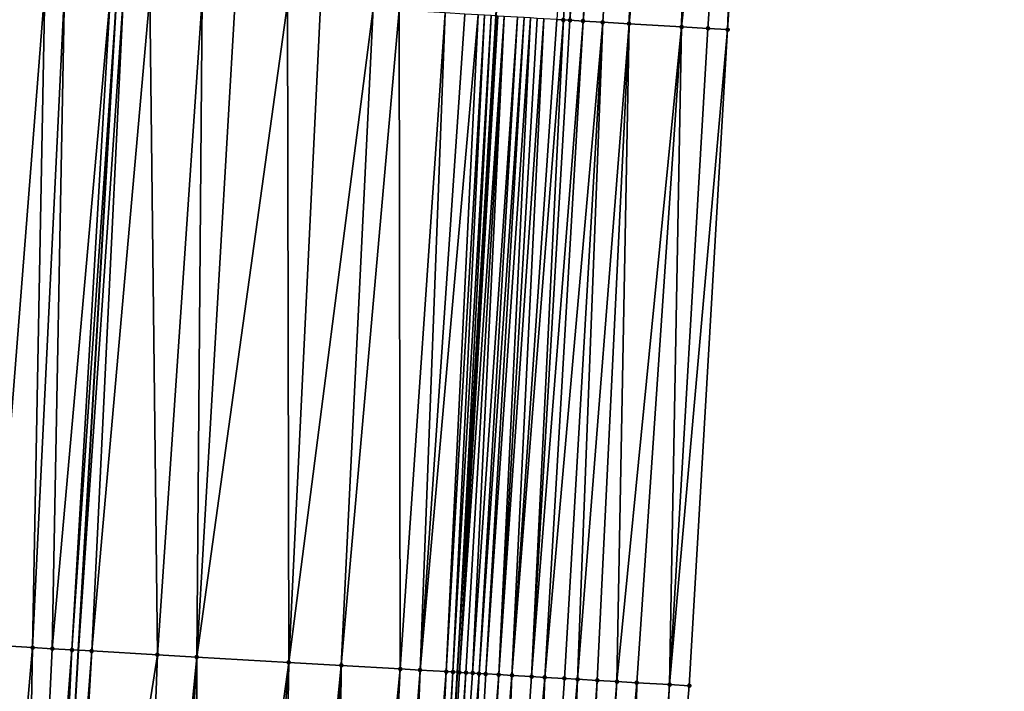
# Model space of a CAD drawing. Header units: feet. Extents: x 2004186 to 2014793, y 836912 to 864902.
# Tile 282 of 656: x 2010736 to 2010766, y 845560 to 845580. Entities that reach past the tile are written whole.
import ezdxf

# ---------------------------------------------------------------- set-up
doc = ezdxf.new("R2010")
doc.units = ezdxf.units.FT
doc.header["$LTSCALE"] = 100
doc.header["$MEASUREMENT"] = 0
for name, color, linetype, lineweight in [('EP_Travel Lane', 5, 'Continuous', 40), ('GPL_Skip Line', 2, 'Continuous', 40), ('Road Shots', 4, 'Continuous', 200), ('Road X-Section', 30, 'Continuous', 13)]:
    doc.layers.add(name, color=color, linetype=linetype, lineweight=lineweight)
doc.layers.add('I-77 SB_MM21-27-Surface-Border', color=7, linetype='Continuous')
doc.layers.add('I-77 SB_MM21-27-Surface-TIN', color=7, linetype='Continuous')

msp = doc.modelspace()

# ---------------------------------------------------------------- linework, layer by layer
at = {"layer": 'EP_Travel Lane'}
msp.add_polyline3d([(2010744.358127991, 845480.7147733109, 423.5769885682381), (2010745.534212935, 845500.6996814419, 423.7606588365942), (2010746.68088083, 845520.6651301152, 423.9609386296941), (2010747.827557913, 845540.6307387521, 424.1726694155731), (2010748.983294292, 845560.5891102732, 424.3595046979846), (2010750.164753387, 845580.5422866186, 424.5882409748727), (2010751.363814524, 845600.5052830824, 424.8035812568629), (2010752.562837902, 845620.4676509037, 425.0224859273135), (2010753.709640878, 845640.5033577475, 425.1783189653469), (2010754.722310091, 845660.5657104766, 425.3402618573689), (2010755.649541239, 845680.5428112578, 425.5215840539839), (2010756.576771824, 845700.5198999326, 425.7281346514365), (2010757.434099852, 845720.5965337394, 425.9236886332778), (2010758.13467243, 845740.6864357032, 426.1131730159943), (2010758.747494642, 845760.674583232, 426.3211056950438), (2010759.360322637, 845780.6629193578, 426.544845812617), (2010759.911873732, 845800.7087032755, 426.7726035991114)], dxfattribs=at)
at = {"layer": 'GPL_Skip Line'}
msp.add_polyline3d([(2010732.852232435, 845481.396925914, 423.5040927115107), (2010734.017537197, 845501.3618563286, 423.6647231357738), (2010735.164224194, 845521.3276375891, 423.8484890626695), (2010736.310906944, 845541.2933448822, 424.0395058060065), (2010737.463169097, 845561.258842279, 424.2188032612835), (2010738.630336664, 845581.2239234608, 424.3866015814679), (2010739.80705114, 845601.1882543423, 424.5852676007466), (2010740.983757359, 845621.1524451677, 424.7620934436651), (2010742.103476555, 845641.120317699, 424.8990531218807), (2010743.087668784, 845661.0947702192, 425.0539284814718), (2010743.992066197, 845681.0730418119, 425.2166403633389), (2010744.896473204, 845701.0515253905, 425.3865941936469), (2010745.72108243, 845721.0324657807, 425.5488618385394), (2010746.375056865, 845741.020784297, 425.6966812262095), (2010746.93770982, 845761.0113334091, 425.8838661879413), (2010747.500364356, 845781.0019387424, 426.0945709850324), (2010748.017806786, 845800.9926561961, 426.3360864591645)], dxfattribs=at)
at = {"layer": 'I-77 SB_MM21-27-Surface-Border', "color": 3, "linetype": 'ByBlock', "lineweight": -2}
msp.add_polyline3d([(2010765.612790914, 845800.5724275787, 426.9969310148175), (2010764.693339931, 845780.510360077, 426.7571607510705), (2010764.730475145, 845760.5038426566, 426.556564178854), (2010763.967943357, 845740.5204124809, 426.3410789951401), (2010763.508761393, 845720.3702733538, 426.1403192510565), (2010763.077637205, 845700.223697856, 425.955961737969), (2010762.373039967, 845680.2364874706, 425.7596048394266), (2010761.668444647, 845660.2493194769, 425.5753225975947), (2010760.07808279, 845640.1645241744, 425.3755908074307), (2010759.750963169, 845620.0424899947, 425.1898245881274), (2010758.574292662, 845600.0789050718, 424.9711775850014), (2010757.197918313, 845580.1262338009, 424.7587169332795), (2010756.031774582, 845560.178611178, 424.5187878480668), (2010754.281156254, 845540.2588665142, 424.3115511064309), (2010752.9348203, 845520.3049360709, 424.06692475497), (2010751.388839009, 845500.362919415, 423.8273074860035), (2010750.221738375, 845480.3672347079, 423.6017408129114)], dxfattribs=at)
at = {"layer": 'I-77 SB_MM21-27-Surface-TIN', "color": 128, "linetype": 'ByBlock', "lineweight": -2}
for points in [[(2010753.383356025, 845600.3857889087, 424.8592748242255), (2010752.006985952, 845580.4331901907, 424.6461533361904), (2010752.206637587, 845580.4213907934, 424.649734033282)], [(2010753.383356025, 845600.3857889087, 424.8592748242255), (2010752.206637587, 845580.4213907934, 424.649734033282), (2010752.406286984, 845580.4095534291, 424.6576100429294)], [(2010753.982303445, 845600.3502637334, 424.8861982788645), (2010753.383356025, 845600.3857889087, 424.8592748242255), (2010752.406286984, 845580.4095534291, 424.6576100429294)], [(2010753.982303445, 845600.3502637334, 424.8861982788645), (2010752.406286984, 845580.4095534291, 424.6576100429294), (2010752.805583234, 845580.3858355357, 424.6782454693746)], [(2010754.581257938, 845600.3148585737, 424.8985625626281), (2010753.982303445, 845600.3502637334, 424.8861982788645), (2010752.805583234, 845580.3858355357, 424.6782454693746)], [(2010754.581257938, 845600.3148585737, 424.8985625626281), (2010752.805583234, 845580.3858355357, 424.6782454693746), (2010753.404537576, 845580.3504278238, 424.6900645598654)], [(2010754.581257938, 845600.3148585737, 424.8985625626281), (2010753.404537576, 845580.3504278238, 424.6900645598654), (2010754.203145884, 845580.3032602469, 424.7009919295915)], [(2010755.579519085, 845600.2559120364, 424.9116409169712), (2010754.581257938, 845600.3148585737, 424.8985625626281), (2010754.203145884, 845580.3032602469, 424.7009919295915)], [(2010756.178473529, 845600.2205060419, 424.9241064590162), (2010755.579519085, 845600.2559120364, 424.9116409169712), (2010754.203145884, 845580.3032602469, 424.7009919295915)], [(2010756.178473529, 845600.2205060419, 424.9241064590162), (2010754.203145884, 845580.3032602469, 424.7009919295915), (2010755.800357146, 845580.2088342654, 424.7331222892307)], [(2010757.97533712, 845600.114292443, 424.9609712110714), (2010756.178473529, 845600.2205060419, 424.9241064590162), (2010755.800357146, 845580.2088342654, 424.7331222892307)], [(2010757.97533712, 845600.114292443, 424.9609712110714), (2010755.800357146, 845580.2088342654, 424.7331222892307), (2010756.598963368, 845580.1616313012, 424.7480531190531)], [(2010757.97533712, 845600.114292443, 424.9609712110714), (2010756.598963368, 845580.1616313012, 424.7480531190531), (2010757.197918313, 845580.1262338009, 424.7587169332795)], [(2010757.97533712, 845600.114292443, 424.9609712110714), (2010757.197918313, 845580.1262338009, 424.7587169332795), (2010758.37464114, 845600.0907063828, 424.9671057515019)], [(2010758.37464114, 845600.0907063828, 424.9671057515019), (2010757.197918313, 845580.1262338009, 424.7587169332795), (2010758.574292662, 845600.0789050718, 424.9711775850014)], [(2010736.434167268, 845581.3536928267, 424.3499297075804), (2010734.836955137, 845581.4481040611, 424.3194677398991), (2010734.867562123, 845561.4099206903, 424.1689844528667)], [(2010736.434167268, 845581.3536928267, 424.3499297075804), (2010734.867562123, 845561.4099206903, 424.1689844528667), (2010736.065535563, 845561.3402092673, 424.1902596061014)], [(2010737.033122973, 845581.3183082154, 424.3591353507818), (2010736.434167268, 845581.3536928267, 424.3499297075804), (2010736.065535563, 845561.3402092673, 424.1902596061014)], [(2010737.033122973, 845581.3183082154, 424.3591353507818), (2010736.065535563, 845561.3402092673, 424.1902596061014), (2010736.664523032, 845561.3053664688, 424.1995978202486)], [(2010738.430685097, 845581.2357240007, 424.3828916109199), (2010737.033122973, 845581.3183082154, 424.3591353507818), (2010736.664523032, 845561.3053664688, 424.1995978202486)], [(2010738.430685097, 845581.2357240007, 424.3828916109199), (2010736.664523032, 845561.3053664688, 424.1995978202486), (2010737.263505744, 845561.270441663, 424.2171880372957)], [(2010738.430685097, 845581.2357240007, 424.3828916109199), (2010737.263505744, 845561.270441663, 424.2171880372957), (2010738.630336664, 845581.2239234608, 424.3866015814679)], [(2010737.263505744, 845561.270441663, 424.2171880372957), (2010737.463169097, 845561.258842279, 424.2188032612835), (2010738.630336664, 845581.2239234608, 424.3866015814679)], [(2010738.829988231, 845581.2121229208, 424.3903115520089), (2010738.630336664, 845581.2239234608, 424.3866015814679), (2010737.463169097, 845561.258842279, 424.2188032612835)], [(2010738.829988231, 845581.2121229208, 424.3903115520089), (2010737.463169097, 845561.258842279, 424.2188032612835), (2010737.862495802, 845561.2356435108, 424.222033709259)], [(2010739.628595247, 845581.1649334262, 424.4037185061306), (2010738.829988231, 845581.2121229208, 424.3903115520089), (2010737.862495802, 845561.2356435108, 424.222033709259)], [(2010739.628595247, 845581.1649334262, 424.4037185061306), (2010737.862495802, 845561.2356435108, 424.222033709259), (2010739.859120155, 845561.1194914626, 424.2541056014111)], [(2010741.225804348, 845581.0704707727, 424.4399977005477), (2010739.628595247, 845581.1649334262, 424.4037185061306), (2010739.859120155, 845561.1194914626, 424.2541056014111)], [(2010741.225804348, 845581.0704707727, 424.4399977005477), (2010739.859120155, 845561.1194914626, 424.2541056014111), (2010741.057094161, 845561.049789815, 424.2743971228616)], [(2010741.225804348, 845581.0704707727, 424.4399977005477), (2010741.057094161, 845561.049789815, 424.2743971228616), (2010742.224060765, 845581.0114439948, 424.4612715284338)], [(2010743.82127133, 845580.9170061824, 424.4947403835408), (2010742.224060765, 845581.0114439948, 424.4612715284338), (2010741.057094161, 845561.049789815, 424.2743971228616)], [(2010743.82127133, 845580.9170061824, 424.4947403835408), (2010741.057094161, 845561.049789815, 424.2743971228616), (2010743.852368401, 845560.8871794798, 424.3190429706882)], [(2010744.819528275, 845580.8579883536, 424.515001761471), (2010743.82127133, 845580.9170061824, 424.4947403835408), (2010743.852368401, 845560.8871794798, 424.3190429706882)], [(2010746.416744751, 845580.7636508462, 424.5371227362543), (2010744.819528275, 845580.8579883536, 424.515001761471), (2010743.852368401, 845560.8871794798, 424.3190429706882)], [(2010746.416744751, 845580.7636508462, 424.5371227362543), (2010743.852368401, 845560.8871794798, 424.3190429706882), (2010745.449670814, 845560.7943083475, 424.3396182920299)], [(2010747.215349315, 845580.7164197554, 424.5552356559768), (2010746.416744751, 845580.7636508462, 424.5371227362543), (2010745.449670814, 845560.7943083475, 424.3396182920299)], [(2010747.215349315, 845580.7164197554, 424.5552356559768), (2010745.449670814, 845560.7943083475, 424.3396182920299), (2010747.246637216, 845560.6898488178, 424.3607033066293)], [(2010748.612912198, 845580.6338484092, 424.5775360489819), (2010747.215349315, 845580.7164197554, 424.5552356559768), (2010747.246637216, 845560.6898488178, 424.3607033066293)], [(2010748.612912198, 845580.6338484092, 424.5775360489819), (2010747.246637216, 845560.6898488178, 424.3607033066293), (2010747.845627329, 845560.6550515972, 424.365455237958)], [(2010749.211867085, 845580.5984499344, 424.5883101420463), (2010748.612912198, 845580.6338484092, 424.5775360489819), (2010747.845627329, 845560.6550515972, 424.365455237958)], [(2010749.611168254, 845580.5748154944, 424.5995041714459), (2010749.211867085, 845580.5984499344, 424.5883101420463), (2010747.845627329, 845560.6550515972, 424.365455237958)], [(2010749.611168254, 845580.5748154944, 424.5995041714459), (2010747.845627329, 845560.6550515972, 424.365455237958), (2010748.644284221, 845560.6087140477, 424.3658799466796)], [(2010749.810821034, 845580.5630355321, 424.6008861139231), (2010749.611168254, 845580.5748154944, 424.5995041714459), (2010748.644284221, 845560.6087140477, 424.3658799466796)], [(2010749.810821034, 845580.5630355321, 424.6008861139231), (2010748.644284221, 845560.6087140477, 424.3658799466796), (2010748.84395242, 845560.5971981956, 424.3590897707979)], [(2010750.01047724, 845580.5513136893, 424.5956928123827), (2010749.810821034, 845580.5630355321, 424.6008861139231), (2010748.84395242, 845560.5971981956, 424.3590897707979)], [(2010750.01047724, 845580.5513136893, 424.5956928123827), (2010748.84395242, 845560.5971981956, 424.3590897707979), (2010748.983294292, 845560.5891102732, 424.3595046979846)], [(2010750.01047724, 845580.5513136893, 424.5956928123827), (2010748.983294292, 845560.5891102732, 424.3595046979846), (2010750.164753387, 845580.5422866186, 424.5882409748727)], [(2010749.043616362, 845560.5856089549, 424.3596843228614), (2010750.164753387, 845580.5422866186, 424.5882409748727), (2010748.983294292, 845560.5891102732, 424.3595046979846)], [(2010750.210135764, 845580.5396311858, 424.5860489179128), (2010750.164753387, 845580.5422866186, 424.5882409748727), (2010749.043616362, 845560.5856089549, 424.3596843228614)], [(2010750.409786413, 845580.5278150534, 424.5915228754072), (2010750.210135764, 845580.5396311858, 424.5860489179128), (2010749.043616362, 845560.5856089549, 424.3596843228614)], [(2010750.409786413, 845580.5278150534, 424.5915228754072), (2010749.043616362, 845560.5856089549, 424.3596843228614), (2010749.24327258, 845560.5738865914, 424.3736743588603)], [(2010750.409786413, 845580.5278150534, 424.5915228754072), (2010749.24327258, 845560.5738865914, 424.3736743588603), (2010749.442927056, 845560.5621341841, 424.390687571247)], [(2010750.809078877, 845580.5040329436, 424.619423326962), (2010750.409786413, 845580.5278150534, 424.5915228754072), (2010749.442927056, 845560.5621341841, 424.390687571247)], [(2010750.809078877, 845580.5040329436, 424.619423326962), (2010749.442927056, 845560.5621341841, 424.390687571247), (2010749.642584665, 845560.5504357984, 424.4022648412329)], [(2010751.008726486, 845580.4921652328, 424.6307325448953), (2010750.809078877, 845580.5040329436, 424.619423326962), (2010749.642584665, 845560.5504357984, 424.4022648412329)], [(2010751.008726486, 845580.4921652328, 424.6307325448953), (2010749.642584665, 845560.5504357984, 424.4022648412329), (2010749.842245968, 845560.5388010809, 424.4074355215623)], [(2010751.208376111, 845580.4803317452, 424.6381699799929), (2010751.008726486, 845580.4921652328, 424.6307325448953), (2010749.842245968, 845560.5388010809, 424.4074355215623)], [(2010751.208376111, 845580.4803317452, 424.6381699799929), (2010749.842245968, 845560.5388010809, 424.4074355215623), (2010750.241571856, 845560.5155881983, 424.4120862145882)], [(2010751.408027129, 845580.4685218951, 424.6429332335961), (2010751.208376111, 845580.4803317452, 424.6381699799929), (2010750.241571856, 845560.5155881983, 424.4120862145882)], [(2010751.607679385, 845580.4567330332, 424.645322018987), (2010751.408027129, 845580.4685218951, 424.6429332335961), (2010750.241571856, 845560.5155881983, 424.4120862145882)], [(2010751.607679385, 845580.4567330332, 424.645322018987), (2010750.241571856, 845560.5155881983, 424.4120862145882), (2010750.640893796, 845560.4923072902, 424.4235820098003)], [(2010752.006985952, 845580.4331901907, 424.6461533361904), (2010751.607679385, 845580.4567330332, 424.645322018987), (2010750.640893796, 845560.4923072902, 424.4235820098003)], [(2010752.206637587, 845580.4213907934, 424.649734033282), (2010752.006985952, 845580.4331901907, 424.6461533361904), (2010750.640893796, 845560.4923072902, 424.4235820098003)], [(2010752.206637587, 845580.4213907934, 424.649734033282), (2010750.640893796, 845560.4923072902, 424.4235820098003), (2010751.239881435, 845560.4574674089, 424.432626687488)], [(2010752.406286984, 845580.4095534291, 424.6576100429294), (2010752.206637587, 845580.4213907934, 424.649734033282), (2010751.239881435, 845560.4574674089, 424.432626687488)], [(2010752.805583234, 845580.3858355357, 424.6782454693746), (2010752.406286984, 845580.4095534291, 424.6576100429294), (2010751.239881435, 845560.4574674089, 424.432626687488)], [(2010752.805583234, 845580.3858355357, 424.6782454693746), (2010751.239881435, 845560.4574674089, 424.432626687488), (2010751.63920239, 845560.434169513, 424.4458318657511)], [(2010753.404537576, 845580.3504278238, 424.6900645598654), (2010752.805583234, 845580.3858355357, 424.6782454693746), (2010751.63920239, 845560.434169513, 424.4458318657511)], [(2010753.404537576, 845580.3504278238, 424.6900645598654), (2010751.63920239, 845560.434169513, 424.4458318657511), (2010752.238189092, 845560.3993134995, 424.4564998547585)], [(2010753.404537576, 845580.3504278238, 424.6900645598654), (2010752.238189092, 845560.3993134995, 424.4564998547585), (2010752.637514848, 845560.3760983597, 424.4613776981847)], [(2010754.203145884, 845580.3032602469, 424.7009919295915), (2010753.404537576, 845580.3504278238, 424.6900645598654), (2010752.637514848, 845560.3760983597, 424.4613776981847)], [(2010754.203145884, 845580.3032602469, 424.7009919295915), (2010752.637514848, 845560.3760983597, 424.4613776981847), (2010753.236500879, 845560.341230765, 424.4732110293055)], [(2010754.203145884, 845580.3032602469, 424.7009919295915), (2010753.236500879, 845560.341230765, 424.4732110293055), (2010753.835488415, 845560.3063891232, 424.4824328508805)], [(2010755.800357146, 845580.2088342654, 424.7331222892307), (2010754.203145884, 845580.3032602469, 424.7009919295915), (2010753.835488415, 845560.3063891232, 424.4824328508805)], [(2010755.800357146, 845580.2088342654, 424.7331222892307), (2010753.835488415, 845560.3063891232, 424.4824328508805), (2010754.434474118, 845560.2715158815, 424.4948344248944)], [(2010755.800357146, 845580.2088342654, 424.7331222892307), (2010754.434474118, 845560.2715158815, 424.4948344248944), (2010755.432786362, 845560.2134410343, 424.5107519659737)], [(2010755.800357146, 845580.2088342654, 424.7331222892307), (2010755.432786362, 845560.2134410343, 424.5107519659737), (2010756.598963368, 845580.1616313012, 424.7480531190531)], [(2010756.598963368, 845580.1616313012, 424.7480531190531), (2010755.432786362, 845560.2134410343, 424.5107519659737), (2010757.197918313, 845580.1262338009, 424.7587169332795)], [(2010757.197918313, 845580.1262338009, 424.7587169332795), (2010755.432786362, 845560.2134410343, 424.5107519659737), (2010756.031774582, 845560.178611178, 424.5187878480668)], [(2010736.065535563, 845561.3402092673, 424.1902596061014), (2010734.867562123, 845561.4099206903, 424.1689844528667), (2010734.314211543, 845541.4082689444, 424.0113231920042)], [(2010736.065535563, 845561.3402092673, 424.1902596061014), (2010734.314211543, 845541.4082689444, 424.0113231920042), (2010735.711899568, 845541.3278437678, 424.028586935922)], [(2010736.664523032, 845561.3053664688, 424.1995978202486), (2010736.065535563, 845561.3402092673, 424.1902596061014), (2010735.711899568, 845541.3278437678, 424.028586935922)], [(2010737.263505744, 845561.270441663, 424.2171880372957), (2010736.664523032, 845561.3053664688, 424.1995978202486), (2010735.711899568, 845541.3278437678, 424.028586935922)], [(2010737.263505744, 845561.270441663, 424.2171880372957), (2010735.711899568, 845541.3278437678, 424.028586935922), (2010736.310906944, 845541.2933448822, 424.0395058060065)], [(2010737.263505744, 845561.270441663, 424.2171880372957), (2010736.310906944, 845541.2933448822, 424.0395058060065), (2010737.463169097, 845561.258842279, 424.2188032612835)], [(2010737.862495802, 845561.2356435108, 424.222033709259), (2010737.463169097, 845561.258842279, 424.2188032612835), (2010736.310906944, 845541.2933448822, 424.0395058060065)], [(2010737.862495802, 845561.2356435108, 424.222033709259), (2010736.310906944, 845541.2933448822, 424.0395058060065), (2010736.710245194, 845541.2703456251, 424.0467850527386)], [(2010739.859120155, 845561.1194914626, 424.2541056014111), (2010737.862495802, 845561.2356435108, 424.222033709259), (2010736.710245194, 845541.2703456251, 424.0467850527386)], [(2010739.859120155, 845561.1194914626, 424.2541056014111), (2010736.710245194, 845541.2703456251, 424.0467850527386), (2010739.106280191, 845541.1324457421, 424.0795816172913)], [(2010741.057094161, 845561.049789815, 424.2743971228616), (2010739.859120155, 845561.1194914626, 424.2541056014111), (2010739.106280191, 845541.1324457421, 424.0795816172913)], [(2010741.057094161, 845561.049789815, 424.2743971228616), (2010739.106280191, 845541.1324457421, 424.0795816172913), (2010739.904956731, 845541.0864479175, 424.0940616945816)], [(2010741.057094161, 845561.049789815, 424.2743971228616), (2010739.904956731, 845541.0864479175, 424.0940616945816), (2010741.102972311, 845541.0174645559, 424.1142607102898)], [(2010743.852368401, 845560.8871794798, 424.3190429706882), (2010741.057094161, 845561.049789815, 424.2743971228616), (2010741.102972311, 845541.0174645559, 424.1142607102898)], [(2010743.852368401, 845560.8871794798, 424.3190429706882), (2010741.102972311, 845541.0174645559, 424.1142607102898), (2010742.300988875, 845540.9484983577, 424.1325077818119)], [(2010743.852368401, 845560.8871794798, 424.3190429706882), (2010742.300988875, 845540.9484983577, 424.1325077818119), (2010743.499007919, 845540.8795753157, 424.1458469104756)], [(2010745.449670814, 845560.7943083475, 424.3396182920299), (2010743.852368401, 845560.8871794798, 424.3190429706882), (2010743.499007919, 845540.8795753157, 424.1458469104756)], [(2010745.449670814, 845560.7943083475, 424.3396182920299), (2010743.499007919, 845540.8795753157, 424.1458469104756), (2010744.09801708, 845540.8451075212, 424.1532299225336)], [(2010745.449670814, 845560.7943083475, 424.3396182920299), (2010744.09801708, 845540.8451075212, 424.1532299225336), (2010744.497357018, 845540.8221376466, 424.1571676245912)], [(2010745.449670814, 845560.7943083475, 424.3396182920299), (2010744.497357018, 845540.8221376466, 424.1571676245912), (2010745.296034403, 845540.7761545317, 424.1699748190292)], [(2010747.246637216, 845560.6898488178, 424.3607033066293), (2010745.449670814, 845560.7943083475, 424.3396182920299), (2010745.296034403, 845540.7761545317, 424.1699748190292)], [(2010747.246637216, 845560.6898488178, 424.3607033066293), (2010745.296034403, 845540.7761545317, 424.1699748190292), (2010746.294383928, 845540.7187242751, 424.1804525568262)], [(2010747.845627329, 845560.6550515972, 424.365455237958), (2010747.246637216, 845560.6898488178, 424.3607033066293), (2010746.294383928, 845540.7187242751, 424.1804525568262)], [(2010747.845627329, 845560.6550515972, 424.365455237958), (2010746.294383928, 845540.7187242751, 424.1804525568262), (2010747.093068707, 845540.6728698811, 424.1786209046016)], [(2010748.644284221, 845560.6087140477, 424.3658799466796), (2010747.845627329, 845560.6550515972, 424.365455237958), (2010747.093068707, 845540.6728698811, 424.1786209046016)], [(2010748.644284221, 845560.6087140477, 424.3658799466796), (2010747.093068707, 845540.6728698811, 424.1786209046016), (2010747.292740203, 845540.6614115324, 424.1775659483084)], [(2010748.644284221, 845560.6087140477, 424.3658799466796), (2010747.292740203, 845540.6614115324, 424.1775659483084), (2010747.692085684, 845540.6385381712, 424.170527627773)], [(2010748.84395242, 845560.5971981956, 424.3590897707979), (2010748.644284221, 845560.6087140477, 424.3658799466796), (2010747.692085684, 845540.6385381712, 424.170527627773)], [(2010748.84395242, 845560.5971981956, 424.3590897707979), (2010747.692085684, 845540.6385381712, 424.170527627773), (2010747.827557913, 845540.6307387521, 424.1726694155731)], [(2010748.84395242, 845560.5971981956, 424.3590897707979), (2010747.827557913, 845540.6307387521, 424.1726694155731), (2010748.983294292, 845560.5891102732, 424.3595046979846)], [(2010747.891755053, 845540.6270427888, 424.1736843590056), (2010748.983294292, 845560.5891102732, 424.3595046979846), (2010747.827557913, 845540.6307387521, 424.1726694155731)], [(2010749.043616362, 845560.5856089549, 424.3596843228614), (2010748.983294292, 845560.5891102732, 424.3595046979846), (2010747.891755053, 845540.6270427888, 424.1736843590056)], [(2010749.24327258, 845560.5738865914, 424.3736743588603), (2010749.043616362, 845560.5856089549, 424.3596843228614), (2010747.891755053, 845540.6270427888, 424.1736843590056)], [(2010749.24327258, 845560.5738865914, 424.3736743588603), (2010747.891755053, 845540.6270427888, 424.1736843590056), (2010748.091422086, 845540.6155067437, 424.1814654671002)], [(2010749.442927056, 845560.5621341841, 424.390687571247), (2010749.24327258, 845560.5738865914, 424.3736743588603), (2010748.091422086, 845540.6155067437, 424.1814654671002)], [(2010749.642584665, 845560.5504357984, 424.4022648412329), (2010749.442927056, 845560.5621341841, 424.390687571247), (2010748.091422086, 845540.6155067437, 424.1814654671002)], [(2010749.642584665, 845560.5504357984, 424.4022648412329), (2010748.091422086, 845540.6155067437, 424.1814654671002), (2010748.690419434, 845540.5808332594, 424.2122407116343)], [(2010749.842245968, 845560.5388010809, 424.4074355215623), (2010749.642584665, 845560.5504357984, 424.4022648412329), (2010748.690419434, 845540.5808332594, 424.2122407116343)], [(2010750.241571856, 845560.5155881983, 424.4120862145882), (2010749.842245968, 845560.5388010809, 424.4074355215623), (2010748.690419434, 845540.5808332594, 424.2122407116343)], [(2010750.241571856, 845560.5155881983, 424.4120862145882), (2010748.690419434, 845540.5808332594, 424.2122407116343), (2010749.089753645, 845540.5577636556, 424.2275201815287)], [(2010750.640893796, 845560.4923072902, 424.4235820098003), (2010750.241571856, 845560.5155881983, 424.4120862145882), (2010749.089753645, 845540.5577636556, 424.2275201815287)], [(2010750.640893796, 845560.4923072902, 424.4235820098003), (2010749.089753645, 845540.5577636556, 424.2275201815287), (2010749.888425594, 845540.5116858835, 424.251092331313)], [(2010751.239881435, 845560.4574674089, 424.432626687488), (2010750.640893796, 845560.4923072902, 424.4235820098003), (2010749.888425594, 845540.5116858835, 424.251092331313)], [(2010751.63920239, 845560.434169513, 424.4458318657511), (2010751.239881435, 845560.4574674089, 424.432626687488), (2010749.888425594, 845540.5116858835, 424.251092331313)], [(2010751.63920239, 845560.434169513, 424.4458318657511), (2010749.888425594, 845540.5116858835, 424.251092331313), (2010750.886773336, 845540.4542245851, 424.2651003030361)], [(2010752.238189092, 845560.3993134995, 424.4564998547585), (2010751.63920239, 845560.434169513, 424.4458318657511), (2010750.886773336, 845540.4542245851, 424.2651003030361)], [(2010752.637514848, 845560.3760983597, 424.4613776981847), (2010752.238189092, 845560.3993134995, 424.4564998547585), (2010750.886773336, 845540.4542245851, 424.2651003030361)], [(2010752.637514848, 845560.3760983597, 424.4613776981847), (2010750.886773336, 845540.4542245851, 424.2651003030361), (2010751.885123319, 845540.3968022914, 424.2746724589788)], [(2010753.236500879, 845560.341230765, 424.4732110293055), (2010752.637514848, 845560.3760983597, 424.4613776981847), (2010751.885123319, 845540.3968022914, 424.2746724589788)], [(2010753.236500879, 845560.341230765, 424.4732110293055), (2010751.885123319, 845540.3968022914, 424.2746724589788), (2010752.284461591, 845540.3738034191, 424.2819079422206)], [(2010753.835488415, 845560.3063891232, 424.4824328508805), (2010753.236500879, 845560.341230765, 424.4732110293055), (2010752.284461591, 845540.3738034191, 424.2819079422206)], [(2010753.835488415, 845560.3063891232, 424.4824328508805), (2010752.284461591, 845540.3738034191, 424.2819079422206), (2010752.683799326, 845540.3507951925, 424.2902072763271)], [(2010754.434474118, 845560.2715158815, 424.4948344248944), (2010753.835488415, 845560.3063891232, 424.4824328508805), (2010752.683799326, 845540.3507951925, 424.2902072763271)], [(2010754.434474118, 845560.2715158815, 424.4948344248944), (2010752.683799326, 845540.3507951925, 424.2902072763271), (2010754.081486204, 845540.2703500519, 424.3097414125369)], [(2010754.434474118, 845560.2715158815, 424.4948344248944), (2010754.081486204, 845540.2703500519, 424.3097414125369), (2010755.432786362, 845560.2134410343, 424.5107519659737)], [(2010755.432786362, 845560.2134410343, 424.5107519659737), (2010754.081486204, 845540.2703500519, 424.3097414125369), (2010754.281156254, 845540.2588665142, 424.3115511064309)], [(2010755.432786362, 845560.2134410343, 424.5107519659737), (2010754.281156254, 845540.2588665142, 424.3115511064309), (2010756.031774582, 845560.178611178, 424.5187878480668)]]:
    msp.add_3dface(points, dxfattribs=at)
at = {"layer": 'Road Shots', "lineweight": 100}
for p in [(2010752.206637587, 845580.4213907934, 424.649734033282), (2010752.406286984, 845580.4095534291, 424.6576100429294), (2010752.805583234, 845580.3858355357, 424.6782454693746), (2010753.404537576, 845580.3504278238, 424.6900645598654), (2010754.203145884, 845580.3032602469, 424.7009919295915), (2010755.800357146, 845580.2088342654, 424.7331222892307), (2010756.598963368, 845580.1616313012, 424.7480531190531), (2010757.197918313, 845580.1262338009, 424.7587169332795), (2010736.065535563, 845561.3402092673, 424.1902596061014), (2010736.664523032, 845561.3053664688, 424.1995978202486), (2010737.263505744, 845561.270441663, 424.2171880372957), (2010737.862495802, 845561.2356435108, 424.222033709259), (2010739.859120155, 845561.1194914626, 424.2541056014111), (2010741.057094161, 845561.049789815, 424.2743971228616), (2010743.852368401, 845560.8871794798, 424.3190429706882), (2010745.449670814, 845560.7943083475, 424.3396182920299), (2010747.246637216, 845560.6898488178, 424.3607033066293), (2010747.845627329, 845560.6550515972, 424.365455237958), (2010748.644284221, 845560.6087140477, 424.3658799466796), (2010748.84395242, 845560.5971981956, 424.3590897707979), (2010749.043616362, 845560.5856089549, 424.3596843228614), (2010749.24327258, 845560.5738865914, 424.3736743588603), (2010749.442927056, 845560.5621341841, 424.390687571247), (2010749.642584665, 845560.5504357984, 424.4022648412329), (2010749.842245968, 845560.5388010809, 424.4074355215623), (2010750.241571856, 845560.5155881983, 424.4120862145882), (2010750.640893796, 845560.4923072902, 424.4235820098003), (2010751.239881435, 845560.4574674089, 424.432626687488), (2010751.63920239, 845560.434169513, 424.4458318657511), (2010752.238189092, 845560.3993134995, 424.4564998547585), (2010752.637514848, 845560.3760983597, 424.4613776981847), (2010753.236500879, 845560.341230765, 424.4732110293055), (2010753.835488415, 845560.3063891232, 424.4824328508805), (2010754.434474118, 845560.2715158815, 424.4948344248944), (2010755.432786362, 845560.2134410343, 424.5107519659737), (2010756.031774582, 845560.178611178, 424.5187878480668)]:
    msp.add_point(p, dxfattribs=at)
at = {"layer": 'Road X-Section', "extrusion": (0.05883642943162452, 0.9982283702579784, 0.008854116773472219), "elevation": 962391.6061756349, "flags": 128}
msp.add_lwpolyline([(-1957471.297033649, -8097.731502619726), (-1957471.897033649, -8097.70438040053), (-1957472.697033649, -8097.672914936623), (-1957473.09703365, -8097.660981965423), (-1957473.697033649, -8097.63422800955), (-1957474.297033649, -8097.610164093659), (-1957474.497033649, -8097.600874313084), (-1957475.097033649, -8097.582263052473), (-1957475.297033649, -8097.573870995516), (-1957475.697033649, -8097.550734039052), (-1957476.297033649, -8097.510930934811), (-1957476.497033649, -8097.501139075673), (-1957476.697033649, -8097.493859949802), (-1957476.897033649, -8097.488975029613), (-1957477.097033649, -8097.487995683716), (-1957477.297033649, -8097.490434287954), (-1957477.497033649, -8097.490230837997), (-1957477.697033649, -8097.485710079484), (-1957478.097033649, -8097.470381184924), (-1957479.297033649, -8097.447712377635), (-1957480.897033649, -8097.421649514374), (-1957481.897033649, -8097.401169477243), (-1957482.897033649, -8097.388701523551), (-1957483.097033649, -8097.387424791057), (-1957483.497033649, -8097.37985182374), (-1957484.69703365, -8097.365694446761), (-1957485.897033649, -8097.339207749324), (-1957487.097033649, -8097.317746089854), (-1957487.497033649, -8097.312385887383), (-1957487.897033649, -8097.301675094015), (-1957488.297033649, -8097.294206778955), (-1957488.697033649, -8097.281536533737), (-1957488.897033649, -8097.277534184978), (-1957489.297033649, -8097.277622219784), (-1957489.497033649, -8097.275014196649), (-1957490.097033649, -8097.257645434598), (-1957490.897033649, -8097.237035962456), (-1957491.297033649, -8097.231013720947), (-1957492.297033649, -8097.220168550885), (-1957494.097033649, -8097.189710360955), (-1957494.697033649, -8097.181012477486), (-1957496.297033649, -8097.151308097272), (-1957497.497033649, -8097.137675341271), (-1957498.297033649, -8097.125590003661), (-1957499.897033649, -8097.095126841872), (-1957500.497033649, -8097.08592083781), (-1957501.897033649, -8097.062163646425), (-1957502.297033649, -8097.054743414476), (-1957503.097033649, -8097.041335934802), (-1957504.697033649, -8097.00505531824), (-1957505.697033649, -8096.983780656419), (-1957507.297033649, -8096.950310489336), (-1957508.297033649, -8096.930048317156), (-1957509.897033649, -8096.907926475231), (-1957510.697033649, -8096.889812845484), (-1957512.097033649, -8096.867511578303), (-1957512.697033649, -8096.856737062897), (-1957513.097033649, -8096.845542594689), (-1957513.297033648, -8096.844160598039), (-1957513.49703365, -8096.849354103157), (-1957513.697033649, -8096.858998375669), (-1957513.897033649, -8096.853524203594), (-1957514.297033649, -8096.825622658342), (-1957514.497033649, -8096.814312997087), (-1957514.697033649, -8096.806875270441), (-1957514.897033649, -8096.802111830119), (-1957515.097033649, -8096.799722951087), (-1957515.49703365, -8096.798891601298), (-1957515.697033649, -8096.795310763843), (-1957515.897033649, -8096.787434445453), (-1957516.297033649, -8096.766798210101), (-1957516.897033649, -8096.754978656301), (-1957517.697033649, -8096.744050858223), (-1957519.297033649, -8096.711919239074), (-1957520.097033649, -8096.696987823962), (-1957520.697033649, -8096.686323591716)], dxfattribs=at)
at = {"layer": 'Road X-Section', "extrusion": (0.05791379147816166, 0.9982719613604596, 0.009954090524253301), "elevation": 960553.7491865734, "flags": 128}
msp.add_lwpolyline([(-1958359.997602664, -9138.283146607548), (-1958360.797602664, -9138.253385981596), (-1958361.797602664, -9138.21079684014), (-1958362.797602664, -9138.174672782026), (-1958363.397602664, -9138.154666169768), (-1958363.797602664, -9138.134699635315), (-1958364.397602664, -9138.102040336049), (-1958364.597602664, -9138.092542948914), (-1958364.797602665, -9138.085511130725), (-1958365.397602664, -9138.075496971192), (-1958365.797602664, -9138.063217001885), (-1958366.397602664, -9138.040557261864), (-1958366.997602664, -9138.026354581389), (-1958368.397602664, -9138.00573065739), (-1958369.397602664, -9137.994445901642), (-1958370.597602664, -9137.974503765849), (-1958371.397602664, -9137.964709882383), (-1958371.997602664, -9137.958527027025), (-1958372.397602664, -9137.953103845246), (-1958372.797602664, -9137.948493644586), (-1958373.597602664, -9137.932748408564), (-1958374.197602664, -9137.923591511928), (-1958374.997602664, -9137.91006190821), (-1958375.597602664, -9137.903405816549), (-1958376.197602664, -9137.891523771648), (-1958376.797602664, -9137.876644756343), (-1958377.397602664, -9137.868874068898), (-1958378.197602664, -9137.847212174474), (-1958379.197602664, -9137.834733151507), (-1958380.597602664, -9137.820554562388), (-1958381.197602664, -9137.810604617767), (-1958381.597602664, -9137.807871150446), (-1958382.197602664, -9137.799796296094), (-1958382.797602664, -9137.792476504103), (-1958383.997602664, -9137.769796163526), (-1958384.597602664, -9137.763453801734), (-1958385.797602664, -9137.749658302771), (-1958387.597602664, -9137.722700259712), (-1958388.797602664, -9137.701424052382), (-1958389.397602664, -9137.692085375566), (-1958389.997602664, -9137.674494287), (-1958390.597602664, -9137.669648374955), (-1958392.597602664, -9137.637574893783), (-1958393.797602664, -9137.617282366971), (-1958396.597602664, -9137.572634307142), (-1958398.197602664, -9137.552057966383), (-1958399.997602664, -9137.53097190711), (-1958400.597602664, -9137.526219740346), (-1958401.397602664, -9137.52579501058), (-1958401.597602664, -9137.53258552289), (-1958401.797602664, -9137.531990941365), (-1958401.997602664, -9137.518000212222), (-1958402.197602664, -9137.500986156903), (-1958402.397602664, -9137.489408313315), (-1958402.597602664, -9137.484237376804), (-1958402.997602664, -9137.479586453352), (-1958403.397602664, -9137.468090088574), (-1958403.997602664, -9137.459044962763), (-1958404.397602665, -9137.445839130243), (-1958404.997602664, -9137.43517061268), (-1958405.397602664, -9137.43029252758), (-1958405.997602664, -9137.418458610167), (-1958406.597602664, -9137.409236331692), (-1958407.197602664, -9137.396834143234), (-1958408.197602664, -9137.380915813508), (-1958408.797602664, -9137.372879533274)], dxfattribs=at)

doc.saveas('drawing.dxf')
